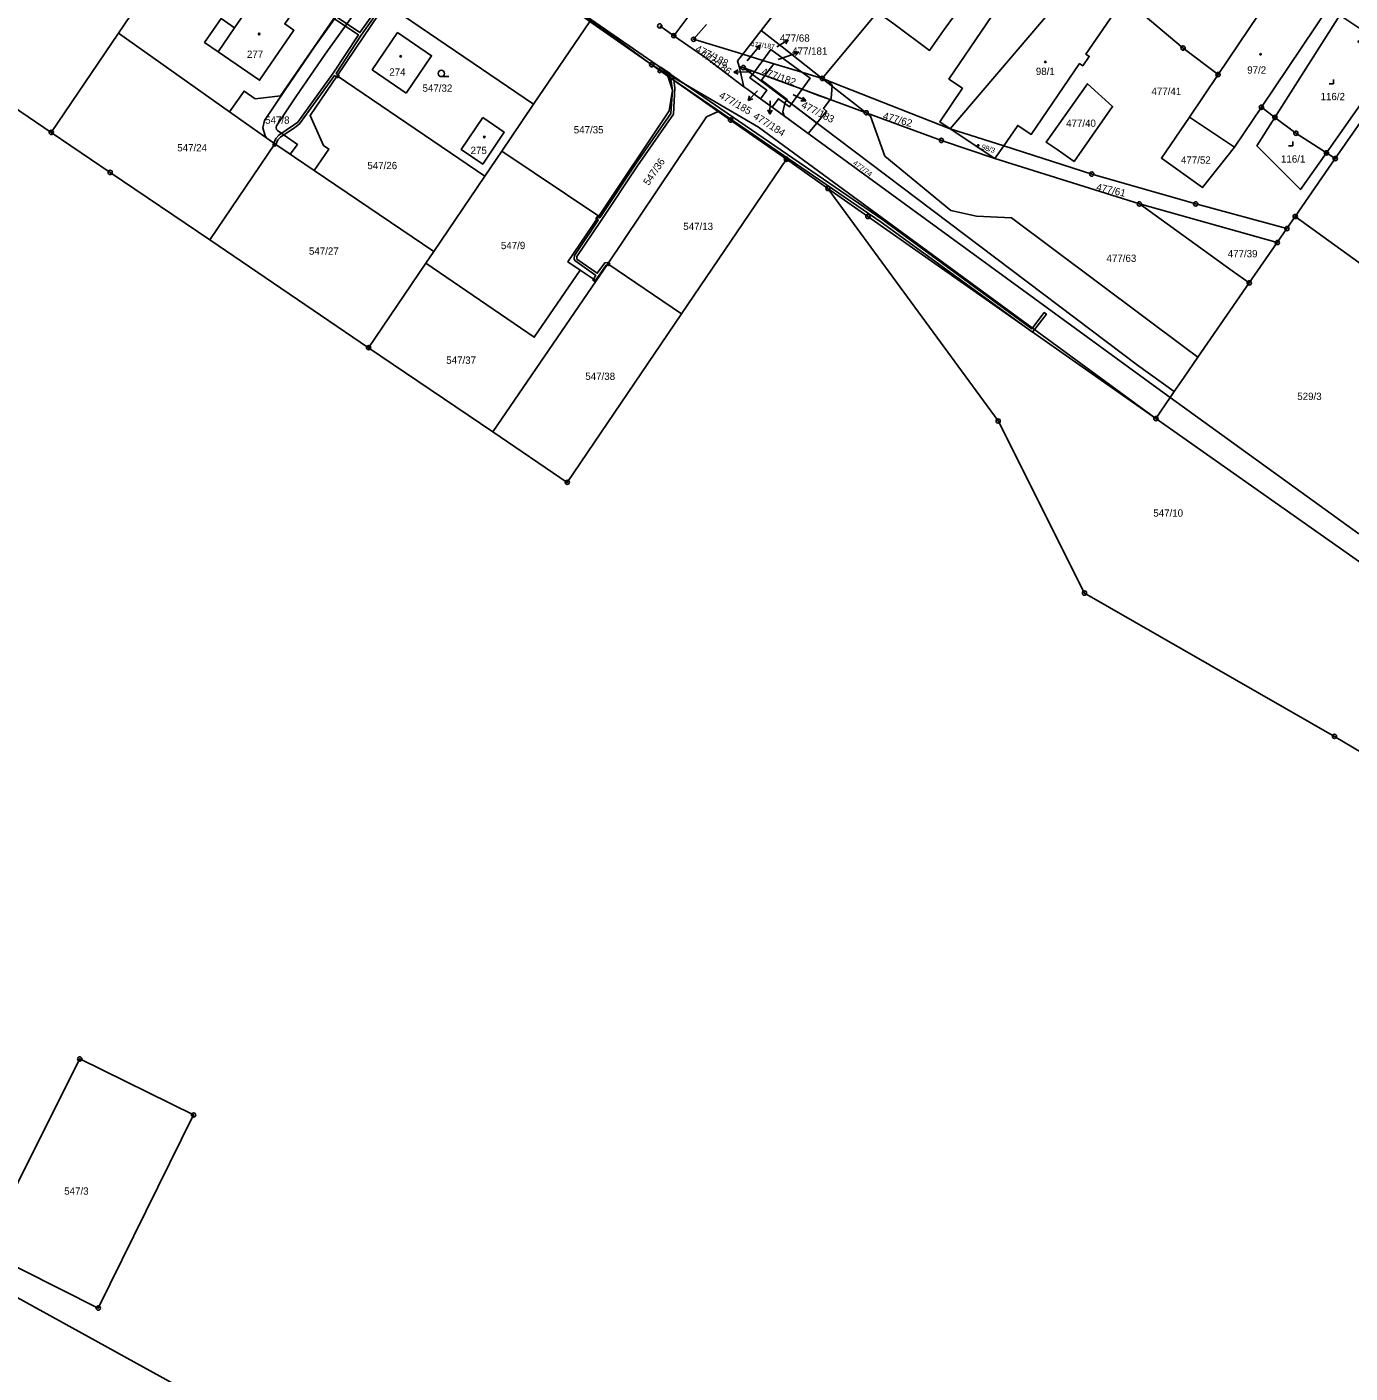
# Model space of a CAD drawing. Extents: x -758582 to -751794, y -998770 to -994350.
# Drawn here: x -754223.4 to -753914.4, y -997454.9 to -997140.7 of the extents above; entities that cross this region are included whole.
import ezdxf

# ---------------------------------------------------------------- set-up
doc = ezdxf.new("R2010")
doc.units = 0
for name, color, linetype in [('Hranice parcel', 7, 'Continuous'), ('Parcelní čísla', 7, 'Continuous'), ('Pop  PČ popisy', 7, 'Continuous'), ('Vnitřní kresba', 7, 'Continuous'), ('Věcná břemena k části', 7, 'Continuous'), ('Značky bodu BP', 7, 'Continuous'), ('Značky budov', 7, 'Continuous'), ('Značky kultur', 7, 'Continuous')]:
    doc.layers.add(name, color=color, linetype=linetype)

msp = doc.modelspace()

# ---------------------------------------------------------------- linework, layer by layer
at = {"layer": 'Hranice parcel'}
for p, q in [((-754201.98, -997142.22), (-754184.34, -997116.2)), ((-753975.71, -997126.85), (-754007.78, -997164.53)), ((-754139.57, -997135.37), (-754105.05, -997158.78)), ((-754072.33, -997142.79), (-754068.39, -997137.54)), ((-754037.66, -997152.76), (-754024.81, -997137.27)), ((-754217.67, -997165.37), (-754255.21, -997139.91)), ((-754105.05, -997158.78), (-754091.94, -997139.45)), ((-754072.33, -997142.79), (-754075.61, -997140.51)), ((-754217.67, -997165.37), (-754201.98, -997142.22)), ((-754201.98, -997142.22), (-754176.07, -997160.59)), ((-754056.25, -997147.12), (-754051.93, -997141.56)), ((-754057.1, -997150), (-754056.13, -997150.23)), ((-754057.1, -997150), (-754055.96, -997154.69)), ((-754056.25, -997147.12), (-754051.55, -997148.55)), ((-754051.55, -997148.55), (-754053.5, -997151.2)), ((-754042.45, -997151.31), (-754051.55, -997148.55)), ((-754116.42, -997175.54), (-754150.93, -997152.13)), ((-754056.13, -997150.23), (-754053.5, -997151.2)), ((-754056.13, -997150.23), (-754053.98, -997151.85)), ((-754053.5, -997151.2), (-754053.98, -997151.85)), ((-754053.98, -997151.85), (-754044.85, -997158.73)), ((-754053.5, -997151.2), (-754042.36, -997155.29)), ((-754037.66, -997152.76), (-754042.45, -997151.31)), ((-754007.78, -997164.53), (-754037.66, -997152.76)), ((-753945.26, -997151.86), (-753951.95, -997161.79)), ((-753917.91, -997171.47), (-753904.22, -997151.68)), ((-754042.36, -997155.29), (-754044.85, -997158.73)), ((-754049.37, -997159.49), (-754052.07, -997157.53)), ((-753941.45, -997168.83), (-753935.15, -997159.49)), ((-753932.01, -997161.86), (-753935.15, -997159.49)), ((-754176.07, -997160.59), (-754165.45, -997168.03)), ((-753951.95, -997161.79), (-753941.45, -997168.83)), ((-754007.78, -997164.53), (-753995.31, -997168.52)), ((-754007.78, -997164.53), (-753997.35, -997171.49)), ((-754180.66, -997190.46), (-754165.45, -997168.03)), ((-754165.45, -997168.03), (-754156.27, -997174.26)), ((-753997.35, -997171.49), (-753995.31, -997168.52)), ((-754112.46, -997169.71), (-754116.42, -997175.54)), ((-754089.87, -997184.88), (-754112.46, -997169.71)), ((-754046.06, -997171.63), (-754070.51, -997207.68)), ((-754036.34, -997178.45), (-754046.06, -997171.63)), ((-753997.35, -997171.49), (-753963.62, -997182.05)), ((-753927.26, -997184.99), (-753917.91, -997171.47)), ((-753917.91, -997171.47), (-753919.98, -997170.14)), ((-754156.27, -997174.26), (-754128.38, -997193.18)), ((-754116.42, -997175.54), (-754128.38, -997193.18)), ((-753931.46, -997191.06), (-753963.62, -997182.05)), ((-753931.46, -997191.06), (-753929.21, -997187.8)), ((-753929.21, -997187.8), (-753927.26, -997184.99)), ((-753875.15, -997222.67), (-753927.26, -997184.99)), ((-754143.58, -997215.6), (-754180.66, -997190.46)), ((-754128.38, -997193.18), (-754130.2, -997195.87)), ((-753937.98, -997200.48), (-753931.46, -997191.06)), ((-754143.58, -997215.6), (-754130.2, -997195.87)), ((-754090.45, -997200.02), (-754087.71, -997196.02)), ((-754087.71, -997196.02), (-754070.51, -997207.68)), ((-754114.56, -997235.27), (-754090.45, -997200.02)), ((-754094.18, -997197.51), (-754090.45, -997200.02)), ((-754114.56, -997235.27), (-754143.58, -997215.6)), ((-753959.77, -997232.16), (-753956.46, -997227.2)), ((-753956.46, -997227.2), (-753955.53, -997225.86)), ((-753956.46, -997227.2), (-753912.39, -997259.05))]:
    msp.add_line(p, q, dxfattribs=at)
for points in [[(-753972.72, -997094.92), (-753983.23, -997110.19), (-753980.36, -997112.2), (-753995.27, -997134.1), (-753996.04, -997133.58), (-753997.55, -997135.86), (-753996.82, -997136.36), (-754008.09, -997152.9), (-754005.19, -997154.89), (-754004.94, -997155.06), (-754010.2, -997162.92), (-754007.78, -997164.53)], [(-754024.81, -997137.27), (-754020.98, -997140.03), (-754012.61, -997146.21), (-754009.36, -997141.61), (-754006.04, -997137), (-754002.88, -997132.47), (-753999.69, -997127.9), (-754008.09, -997121.71), (-754010.34, -997119.96)], [(-754053.22, -997127.04), (-754045.06, -997132.74), (-754051.93, -997141.56)], [(-753927.42, -997125.41), (-753931.06, -997130.8), (-753945.26, -997151.86)], [(-753935.15, -997159.49), (-753919.46, -997136.24), (-753923.13, -997133.69), (-753920.62, -997129.97)], [(-754178.7, -997146.53), (-754181.86, -997144.36), (-754178.03, -997138.8), (-754174.88, -997140.95), (-754170.7, -997134.88), (-754168.4, -997136.45), (-754165.12, -997131.69), (-754159.87, -997135.28), (-754163.18, -997140.04), (-754161.02, -997141.54), (-754169.03, -997153.18), (-754178.7, -997146.53)], [(-753995.31, -997168.52), (-753992.19, -997163.98), (-753992.02, -997163.73), (-753988.87, -997165.82), (-753977.61, -997149.3), (-753976.86, -997149.81), (-753975.35, -997147.62), (-753976.11, -997147.1), (-753967.21, -997134.04)], [(-753945.26, -997151.86), (-753953.43, -997145.69), (-753967.21, -997134.04)], [(-754150.93, -997152.13), (-754144.75, -997143.02), (-754139.57, -997135.37)], [(-754151.48, -997138.46), (-754151.69, -997138.76), (-754164.17, -997156.84), (-754170.04, -997157.55), (-754172.66, -997155.72), (-754176.07, -997160.59)], [(-754091.94, -997139.45), (-754077.49, -997149.58), (-754073.76, -997152.2)], [(-754064.71, -997140.19), (-754067.72, -997143.64), (-754056.25, -997147.12)], [(-753919.98, -997170.14), (-753905.61, -997149.74), (-753912.63, -997144.13), (-753910.16, -997142.77), (-753911.94, -997141.3), (-753916.88, -997138.01), (-753932.01, -997161.86)], [(-754134.81, -997156.17), (-754142.75, -997150.75), (-754136.8, -997142.05), (-754128.87, -997147.48), (-754134.81, -997156.17)], [(-754055.96, -997154.69), (-754064.56, -997148.18), (-754072.33, -997142.79)], [(-754051.93, -997141.56), (-754047.01, -997145.42), (-754037.66, -997152.76)], [(-754051.55, -997148.55), (-754049.68, -997146), (-754042.45, -997151.31)], [(-754056.25, -997147.12), (-754057.43, -997148.64), (-754057.1, -997150)], [(-754156.27, -997174.26), (-754152.89, -997169.27), (-754154.14, -997168.43), (-754157.23, -997161.43), (-754150.93, -997152.13)], [(-754089.87, -997184.88), (-754073.38, -997160.32), (-754072.62, -997155.53), (-754073.76, -997152.2)], [(-754073.76, -997152.2), (-754072.7, -997152.94), (-754061.96, -997160.48)], [(-754053.98, -997151.85), (-754054.55, -997152.62), (-754050.6, -997155.53), (-754052.07, -997157.53)], [(-754042.45, -997151.31), (-754040.51, -997152.73), (-754042.36, -997155.29)], [(-754052.07, -997157.53), (-754055.03, -997155.37), (-754055.96, -997154.69)], [(-754042.36, -997155.29), (-754027.42, -997160.79), (-754009.87, -997167.24), (-753997.35, -997171.49)], [(-753982.85, -997169.39), (-753978.88, -997172.13), (-753969.9, -997159.29), (-753975.77, -997154), (-753984.06, -997165.79), (-753985.37, -997167.65), (-753982.85, -997169.39)], [(-754112.46, -997169.71), (-754110.23, -997166.42), (-754105.05, -997158.78)], [(-754044.85, -997158.73), (-754045.32, -997159.38), (-754047.91, -997157.49), (-754049.37, -997159.49)], [(-754049.37, -997159.49), (-754026.86, -997175.9), (-753959.53, -997224.96), (-753956.46, -997227.2)], [(-754044.85, -997158.73), (-753964.06, -997219.66), (-753955.53, -997225.86)], [(-754116.95, -997161.9), (-754111.92, -997165.32), (-754116.95, -997172.74), (-754121.98, -997169.33), (-754116.95, -997161.9)], [(-754061.96, -997160.48), (-754064.69, -997161.74), (-754087.71, -997196.02)], [(-754061.96, -997160.48), (-754059.08, -997162.5), (-754046.06, -997171.63)], [(-753941.45, -997168.83), (-753948.91, -997178.25), (-753958.48, -997171.34), (-753951.95, -997161.79)], [(-753932.01, -997161.86), (-753936.2, -997168.46), (-753926.02, -997178.71), (-753919.98, -997170.14)], [(-753919.98, -997170.14), (-753927.11, -997165.56), (-753932.01, -997161.86)], [(-754180.66, -997190.46), (-754203.92, -997174.69), (-754217.67, -997165.37)], [(-753995.31, -997168.52), (-753974.76, -997175.09), (-753950.49, -997182.05), (-753929.21, -997187.8)], [(-754036.34, -997178.45), (-754027.02, -997184.99), (-753959.77, -997232.16)], [(-753852.15, -997308.47), (-753871.25, -997334.09), (-753918.09, -997306.31), (-753976.45, -997272.88), (-753996.61, -997232.71), (-754036.34, -997178.45)], [(-753963.62, -997182.05), (-753941.99, -997197.67), (-753937.98, -997200.48)], [(-754094.18, -997197.51), (-754097.06, -997195.59), (-754089.87, -997184.88)], [(-754130.2, -997195.87), (-754104.9, -997213.18), (-754094.18, -997197.51)], [(-753955.53, -997225.86), (-753954.41, -997224.24), (-753953.21, -997222.5), (-753949.99, -997217.84), (-753937.98, -997200.48)], [(-754070.51, -997207.68), (-754097.2, -997247.03), (-754114.56, -997235.27)], [(-753959.77, -997232.16), (-753889.38, -997281.72), (-753857.82, -997304.4), (-753852.15, -997308.47)], [(-754233.52, -997426.31), (-754211.02, -997381.59), (-754184.44, -997394.67), (-754206.7, -997439.74), (-754233.52, -997426.31)], [(-754273.82, -997471.21), (-754245.29, -997426.44), (-754183.29, -997460.61), (-754207.9, -997510.93), (-754273.82, -997471.21)]]:
    msp.add_lwpolyline(points, dxfattribs=at)
at = {"layer": 'Pop  PČ popisy'}
for p, q in [((-754048.15, -997145.32), (-754045.6, -997143.73)), ((-754045.6, -997143.73), (-754046.72, -997143.84)), ((-754045.6, -997143.73), (-754046.19, -997144.69)), ((-754054.08, -997147.31), (-754052.15, -997145.01)), ((-754052.15, -997145.01), (-754053.18, -997145.46)), ((-754052.15, -997145.01), (-754052.41, -997146.1)), ((-754048.27, -997145.4), (-754048.15, -997145.32)), ((-754045.98, -997147.66), (-754043.16, -997146.63)), ((-754043.16, -997146.63), (-754044.27, -997146.51)), ((-754043.16, -997146.63), (-754043.93, -997147.45)), ((-754055.21, -997148.64), (-754054.08, -997147.31)), ((-754047.97, -997148.38), (-754045.98, -997147.66)), ((-754058.32, -997151.3), (-754057.33, -997150.78)), ((-754055.32, -997151.25), (-754058.32, -997151.3)), ((-754058.32, -997151.3), (-754057.31, -997151.79)), ((-754054.24, -997151.24), (-754055.32, -997151.25)), ((-754052.86, -997155.77), (-754054.98, -997157.89)), ((-754052.76, -997155.67), (-754052.86, -997155.77)), ((-754054.98, -997157.89), (-754054.63, -997156.83)), ((-754054.98, -997157.89), (-754053.92, -997157.54)), ((-754049.84, -997158.14), (-754049.89, -997161.14)), ((-754049.84, -997157.96), (-754049.84, -997158.14)), ((-754044.45, -997156.52), (-754044.2, -997156.64)), ((-754044.2, -997156.64), (-754041.53, -997158)), ((-754041.53, -997158), (-754042.65, -997157.99)), ((-754041.53, -997158), (-754042.19, -997157.1)), ((-754049.89, -997161.14), (-754050.38, -997160.13)), ((-754049.89, -997161.14), (-754049.37, -997160.15))]:
    msp.add_line(p, q, dxfattribs=at)
at = {"layer": 'Vnitřní kresba'}
for p, q in [((-754218.7, -997046.08), (-754077.49, -997149.58)), ((-754178.7, -997146.53), (-754174.88, -997140.95)), ((-754077.49, -997149.58), (-754052.55, -997164.13)), ((-754037.66, -997152.76), (-754027.42, -997160.79)), ((-754026.38, -997161.61), (-754027.42, -997160.79)), ((-754026.38, -997161.61), (-754023.06, -997170.91)), ((-754052.55, -997164.13), (-753959.77, -997232.16)), ((-754023.06, -997170.91), (-754007.67, -997183.55)), ((-754007.67, -997183.55), (-754001.66, -997184.89)), ((-754001.66, -997184.89), (-753993.53, -997185.27)), ((-753993.53, -997185.27), (-753953.06, -997215.55)), ((-753953.06, -997215.55), (-753949.99, -997217.84))]:
    msp.add_line(p, q, dxfattribs=at)
at = {"layer": 'Věcná břemena k části'}
for points in [[(-754149.51, -997136.05), (-754156.18, -997145.4), (-754163.06, -997155.39), (-754167.85, -997162.6), (-754168.28, -997164.29), (-754167.77, -997166.13), (-754167.11, -997166.87), (-754165.45, -997168.03), (-754161.88, -997170.45), (-754160.22, -997168.19), (-754164.86, -997164.88), (-754165.07, -997164.65), (-754165.18, -997164.25), (-754165.07, -997163.83), (-754160.58, -997157.07), (-754153.72, -997147.12), (-754147.04, -997137.76)], [(-754151.69, -997138.76), (-754145.96, -997142.57), (-754151.84, -997151.51), (-754160.12, -997162.96), (-754161.12, -997163.69), (-754164.54, -997166), (-754165.24, -997166.77), (-754165.71, -997167.84), (-754165.21, -997168.19), (-754164.74, -997167.11), (-754164.14, -997166.46), (-754160.78, -997164.19), (-754159.68, -997163.38), (-754151.52, -997152.1), (-754151.1, -997152.39), (-754150.77, -997151.89), (-754151.18, -997151.6), (-754145.3, -997142.66), (-754139.85, -997135.07)], [(-754140.35, -997134.73), (-754145.62, -997142.08), (-754151.35, -997138.27)]]:
    msp.add_lwpolyline(points, dxfattribs=at)
for points in [[(-754096.63, -997136.16), (-754091.94, -997139.45), (-754077.49, -997149.58), (-754075.82, -997150.75), (-754075.31, -997151.11), (-754023.91, -997186.29), (-753988.57, -997211.96), (-753985.33, -997207.81), (-753985.83, -997207.42), (-753988.72, -997211.17), (-754023.57, -997185.8), (-754075.2, -997150.35), (-754093.77, -997137.51), (-754096.24, -997135.65)], [(-754036.19, -997153.34), (-754037.66, -997152.76), (-754042.45, -997151.31), (-754048.99, -997149.32), (-754051.05, -997152.1), (-754048.92, -997152.88), (-754045.41, -997154.17), (-754042.36, -997155.29), (-754038.29, -997156.79), (-754035.8, -997157.71), (-754035.63, -997157.48), (-754035.38, -997154.39)], [(-754151.1, -997152.39), (-754150.82, -997152.59), (-754150.64, -997152.33), (-754150.47, -997152.1), (-754150.77, -997151.89), (-754150.93, -997152.13)], [(-754075.82, -997150.75), (-754075.31, -997151.11), (-754073.64, -997152.04), (-754073.27, -997152.54), (-754073, -997152.92), (-754072.62, -997155.53), (-754073.01, -997160.94), (-754081.3, -997172.81), (-754089.64, -997185.31), (-754090, -997185.08), (-754090.34, -997185.58), (-754089.98, -997185.81), (-754095.54, -997194.1), (-754095.62, -997194.84), (-754095.45, -997195.29), (-754090.55, -997198.73), (-754091.09, -997199.59), (-754090.58, -997199.93), (-754088.13, -997196.37), (-754087.92, -997196.33), (-754087.71, -997196.02), (-754087.55, -997195.77), (-754087.73, -997195.69), (-754088.47, -997195.81), (-754090.21, -997198.23), (-754094.95, -997194.91), (-754094.96, -997194.3), (-754089.31, -997185.9), (-754080.8, -997173.15), (-754072.41, -997161.14), (-754072.13, -997154.97), (-754072.36, -997153.18), (-754072.42, -997152.68), (-754073.22, -997151.6), (-754075.43, -997150.15)], [(-754075.31, -997151.11), (-754075.82, -997150.75), (-754076.06, -997151.11), (-754075.56, -997151.46)], [(-754075.82, -997150.75), (-754076.06, -997151.11), (-754075.56, -997151.46), (-754075.31, -997151.11)], [(-754051.05, -997152.1), (-754051.87, -997153.19), (-754045.85, -997157.69), (-754045.99, -997157.88), (-754044.95, -997158.66), (-754044.85, -997158.73), (-754041.56, -997161.22), (-754038.97, -997163.17), (-754036.68, -997160.39), (-754037.36, -997159.82), (-754035.8, -997157.71), (-754038.29, -997156.79), (-754042.36, -997155.29), (-754045.41, -997154.17), (-754048.92, -997152.88)], [(-754038.97, -997163.17), (-754041.56, -997161.22), (-754044.85, -997158.73), (-754044.95, -997158.66), (-754045.99, -997157.88), (-754046.32, -997158.32), (-754046.9, -997160.59), (-754046.59, -997161.52), (-754040.99, -997165.6)], [(-754165.71, -997168.42), (-754165.45, -997168.03), (-754165.71, -997167.84), (-754165.93, -997168.32)], [(-754165.45, -997168.03), (-754165.71, -997168.42), (-754165.38, -997168.57), (-754165.21, -997168.19)], [(-754090.34, -997185.58), (-754090, -997185.08), (-754090.18, -997184.96), (-754090.5, -997185.47)], [(-754087.45, -997196.2), (-754087.3, -997195.89), (-754087.55, -997195.77), (-754087.71, -997196.02), (-754087.92, -997196.33), (-754087.56, -997196.43)], [(-754090.58, -997199.93), (-754091.09, -997199.59), (-754091.24, -997199.83), (-754090.74, -997200.16)]]:
    msp.add_lwpolyline(points, close=True, dxfattribs=at)
at = {"layer": 'Značky bodu BP'}
for centre, radius in [((-754075.61, -997140.51), 0.5), ((-754072.33, -997142.79), 0.5), ((-754072.33, -997142.79), 0.0303), ((-754067.72, -997143.64), 0.5), ((-754067.72, -997143.64), 0.0303), ((-753953.43, -997145.69), 0.5), ((-753953.43, -997145.69), 0.0303), ((-754077.49, -997149.58), 0.5), ((-754077.49, -997149.58), 0.0303), ((-754056.13, -997150.23), 0.5), ((-754056.13, -997150.23), 0.0303), ((-754037.66, -997152.76), 0.5), ((-754037.66, -997152.76), 0.0303), ((-753945.26, -997151.86), 0.5), ((-753945.26, -997151.86), 0.0303), ((-753935.15, -997159.49), 0.5), ((-753935.15, -997159.49), 0.0303), ((-754059.08, -997162.5), 0.5), ((-754059.08, -997162.5), 0.0303), ((-754027.42, -997160.79), 0.5), ((-754027.42, -997160.79), 0.0303), ((-753932.01, -997161.86), 0.5), ((-753932.01, -997161.86), 0.0303), ((-754217.67, -997165.37), 0.5), ((-754217.67, -997165.37), 0.0303), ((-753927.11, -997165.56), 0.5), ((-753927.11, -997165.56), 0.0303), ((-754009.87, -997167.24), 0.5), ((-754009.87, -997167.24), 0.0303), ((-754046.06, -997171.63), 0.5), ((-754046.06, -997171.63), 0.0303), ((-753919.98, -997170.14), 0.5), ((-753919.98, -997170.14), 0.0303), ((-753917.91, -997171.47), 0.5), ((-753917.91, -997171.47), 0.0303), ((-754203.92, -997174.69), 0.5), ((-754203.92, -997174.69), 0.0303), ((-753974.76, -997175.09), 0.5), ((-753974.76, -997175.09), 0.0303), ((-754036.34, -997178.45), 0.5), ((-754036.34, -997178.45), 0.0303), ((-754027.02, -997184.99), 0.5), ((-753963.62, -997182.05), 0.5), ((-753963.62, -997182.05), 0.0303), ((-753950.49, -997182.05), 0.5), ((-753950.49, -997182.05), 0.0303), ((-753927.26, -997184.99), 0.5), ((-754027.02, -997184.99), 0.0303), ((-753929.21, -997187.8), 0.5), ((-753929.21, -997187.8), 0.0303), ((-753927.26, -997184.99), 0.0303), ((-753931.46, -997191.06), 0.5), ((-753931.46, -997191.06), 0.0303), ((-753937.98, -997200.48), 0.5), ((-753937.98, -997200.48), 0.0303), ((-754143.58, -997215.6), 0.5), ((-754143.58, -997215.6), 0.0303), ((-753959.77, -997232.16), 0.5), ((-753996.61, -997232.71), 0.5), ((-753996.61, -997232.71), 0.0303), ((-753959.77, -997232.16), 0.0303), ((-754097.2, -997247.03), 0.5), ((-754097.2, -997247.03), 0.0303), ((-753976.45, -997272.88), 0.5), ((-753976.45, -997272.88), 0.0303), ((-753918.09, -997306.31), 0.5), ((-753918.09, -997306.31), 0.0303), ((-754211.02, -997381.59), 0.5), ((-754211.02, -997381.59), 0.0303), ((-754184.44, -997394.67), 0.5), ((-754184.44, -997394.67), 0.0303), ((-754206.7, -997439.74), 0.5), ((-754206.7, -997439.74), 0.0303)]:
    msp.add_circle(centre, radius, dxfattribs=at)
at = {"layer": 'Značky budov'}
for centre in [(-754169.13, -997142.4), (-753935.35, -997147.12), (-754136.09, -997147.62), (-753985.58, -997148.91), (-754116.55, -997166.44), (-754001.26, -997168.41)]:
    msp.add_circle(centre, 0.175, dxfattribs=at)
at = {"layer": 'Značky kultur'}
for p, q in [((-754126.61, -997152.35), (-754124.86, -997152.35)), ((-753918.31, -997154), (-753918.31, -997153)), ((-753919.31, -997154), (-753918.31, -997154)), ((-753928.85, -997168.49), (-753927.85, -997168.49)), ((-753927.85, -997168.49), (-753927.85, -997167.49))]:
    msp.add_line(p, q, dxfattribs=at)
msp.add_circle((-754126.61, -997151.6), 0.75, dxfattribs=at)

# ---------------------------------------------------------------- texts
at = {"layer": 'Parcelní čísla'}
for s, p in [('477/68', (-754047.56, -997144.19)), ('277', (-754171.99, -997147.97)), ('477/181', (-754044.7, -997147.23)), ('97/2', (-753938.46, -997151.65)), ('274', (-754138.76, -997152.13)), ('98/1', (-753987.81, -997151.96)), ('547/32', (-754130.99, -997155.87)), ('477/41', (-753960.82, -997156.63)), ('116/2', (-753921.34, -997157.84)), ('547/8', (-754167.74, -997163.34)), ('477/40', (-753980.74, -997164.07)), ('547/35', (-754095.69, -997165.59)), ('547/24', (-754188.26, -997169.79)), ('275', (-754119.77, -997170.41)), ('477/52', (-753953.93, -997172.66)), ('116/1', (-753930.58, -997172.41)), ('547/26', (-754143.87, -997173.94)), ('547/13', (-754070.12, -997188.14)), ('547/9', (-754112.7, -997192.6)), ('547/27', (-754157.51, -997193.91)), ('477/63', (-753971.31, -997195.58)), ('477/39', (-753943.01, -997194.51)), ('547/37', (-754125.46, -997219.36)), ('547/38', (-754092.99, -997223.13)), ('529/3', (-753926.78, -997227.81)), ('547/10', (-753960.39, -997255.04)), ('547/3', (-754214.65, -997413.27))]:
    msp.add_text(s, height=1.7, dxfattribs=at).set_placement(p)
for s, height, rotation, p in [('477/188', 1.7, 333, (-754067.47, -997146.38)), ('477/186', 1.7, 325, (-754066.34, -997147.36)), ('477/187', 1.139, 354, (-754054.47, -997145.33)), ('477/182', 1.7, 341, (-754051.97, -997151.83)), ('477/185', 1.7, 330, (-754061.94, -997157.19)), ('477/183', 1.7, 333, (-754042.74, -997159.49)), ('477/184', 1.7, 328, (-754053.97, -997162.02)), ('477/62', 1.7, 344, (-754023.65, -997162.21)), ('98/3', 1.2, 342, (-754000.62, -997169.23)), ('547/36', 1.7, 56, (-754078.19, -997177.89)), ('477/74', 1.2, 323, (-754030.63, -997172.74)), ('477/61', 1.7, 347, (-753973.82, -997178.86))]:
    msp.add_text(s, height=height, rotation=rotation, dxfattribs=at).set_placement(p)

doc.saveas('drawing.dxf')
